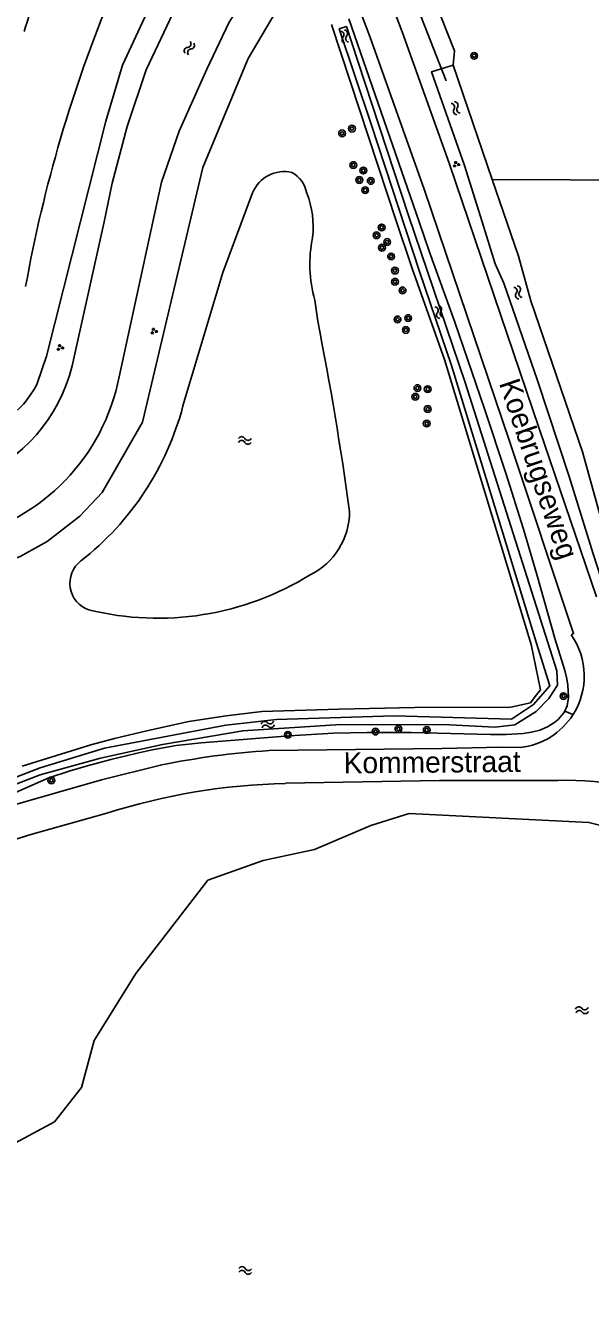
# Model space of a CAD drawing. Extents: x 135999 to 138000, y 396000 to 398501.
# Drawn here: x 136712.8 to 136779.8, y 396371.4 to 396523.3 of the extents above; entities that cross this region are included whole.
import ezdxf

# ---------------------------------------------------------------- set-up
doc = ezdxf.new("R2010")
doc.units = 0
for name, color, linetype in [('gg-afsc-erfafscheiding', 7, 'Continuous'), ('gg-anno-openbare ruimte label', 7, 'Continuous'), ('gg-knt-verharding', 7, 'Continuous'), ('gg-kntw-bovenkant insteek waterloop', 7, 'Continuous'), ('gg-kntw-waterlijn', 7, 'Continuous'), ('gg-kwrk-duiker nz buis', 7, 'Continuous'), ('gt-grn-groengrens', 7, 'Continuous'), ('gt-grn-vlakafsluiter', 7, 'Continuous'), ('gt-symb-boom', 7, 'Continuous'), ('gt-symb-groenvak', 7, 'Continuous'), ('gt-symb-watersymbool', 7, 'Continuous')]:
    doc.layers.add(name, color=color, linetype=linetype)

# ---------------------------------------------------------------- blocks, each defined once
blk = doc.blocks.new('gt0-WA')
at = {"layer": 'gt-symb-watersymbool'}
for centre, start, end in [((-0.32, 0.02), 28.0725, 151.9275), ((0.43, 0.42), 208.0725, 331.9275), ((-0.32, -0.43), 28.0725, 151.9275), ((0.43, -0.03), 208.0725, 331.9275)]:
    blk.add_arc(centre, 0.425, start, end, dxfattribs=at)
blk = doc.blocks.new('gt0-BOOM')
at = {"layer": 'gt-symb-boom'}
for radius in [0.4, 0.2]:
    blk.add_circle((0, 0), radius, dxfattribs=at)
blk = doc.blocks.new('gt0-GRVAK')
at = {"layer": 'gt-symb-groenvak'}
for p, q in [((-0.11, 0.19), (-0.23, 0.24)), ((-0.18, 0.15), (0.09, 0.15)), ((-0.09, 0.21), (-0.16, 0.32)), ((-0.05, 0.21), (-0.05, 0.39)), ((0, 0.21), (0.06, 0.32)), ((0.02, 0.19), (0.13, 0.24)), ((0.26, -0.05), (0.2, 0.06)), ((0.3, -0.05), (0.3, 0.13)), ((0.35, -0.05), (0.41, 0.06)), ((-0.24, -0.23), (-0.36, -0.18)), ((-0.32, -0.26), (-0.05, -0.26)), ((-0.23, -0.21), (-0.29, -0.1)), ((-0.18, -0.2), (-0.18, -0.02)), ((-0.14, -0.21), (-0.07, -0.1)), ((-0.12, -0.23), (0, -0.18)), ((0.24, -0.07), (0.12, -0.02)), ((0.17, -0.11), (0.44, -0.11)), ((0.37, -0.07), (0.49, -0.02))]:
    blk.add_line(p, q, dxfattribs=at)

msp = doc.modelspace()

# ---------------------------------------------------------------- linework, layer by layer
at = {"layer": 'gg-afsc-erfafscheiding'}
msp.add_line((136761.26, 396526.4), (136763.67, 396520.29), dxfattribs=at)
at = {"layer": 'gg-knt-verharding'}
for points in [[(136780.5, 396455.5), (136773.71, 396475.47), (136763.03, 396506.95), (136757.44, 396522.55), (136752.2, 396536.41)], [(136777.51, 396451.02), (136777.78, 396451.16), (136770.17, 396473.98), (136760.07, 396503.86), (136753.61, 396521.99), (136752.42, 396525.11)], [(136741.68, 396437.29), (136762.15, 396437.53), (136769.23, 396437.67), (136771.49, 396437.64)], [(136689.44, 396423.68), (136690.53, 396423.87), (136690.45, 396424.2), (136700.92, 396427.61), (136711.07, 396430.73), (136721.79, 396433.8), (136728.78, 396435.55)], [(136743.62, 396433.4), (136761.89, 396433.73), (136775.89, 396433.74)], [(136704.5, 396424.5), (136713.43, 396427.32), (136722.42, 396429.86)]]:
    msp.add_lwpolyline(points, dxfattribs=at)
for centre, radius, start, end in [((136770.49, 396446.13), 8.55, 327.4987, 34.81), ((136770.49, 396446.13), 8.55, 276.7196, 327.5014), ((136747.46, 396345.58), 91.88, 93.6088, 101.7341), ((136777.13, 396400.76), 33, 62.1289, 92.1467), ((136745.48, 396356.85), 76.56, 91.3922, 107.5298)]:
    msp.add_arc(centre, radius, start, end, dxfattribs=at)
at = {"layer": 'gg-kntw-bovenkant insteek waterloop'}
for p, q in [((136756.8, 396500), (136749.06, 396523.39)), ((136759.46, 396500), (136751.12, 396524.08)), ((136768.12, 396505.03), (136763.48, 396518.58)), ((136764.84, 396506.69), (136766.92, 396500)), ((136771.24, 396495.94), (136768.12, 396505.03)), ((136747.44, 396488.21), (136747.09, 396490.72)), ((136715.28, 396484.08), (136714.19, 396480.82))]:
    msp.add_line(p, q, dxfattribs=at)
for points in [[(136715.28, 396484.08), (136722.31, 396511.95), (136724.31, 396518.58), (136727.47, 396525.36), (136730.91, 396531.98), (136734.55, 396537.98), (136738.25, 396541.91), (136740.36, 396543.07), (136741.15, 396543.45)], [(136744.05, 396527.63), (136739.18, 396519.36), (136733.83, 396506.44), (136726.66, 396476.25), (136721.87, 396467.9), (136719.23, 396465.08), (136715.37, 396462.09), (136712.16, 396460.29), (136705.52, 396457.81), (136693.28, 396453.91), (136690.71, 396451.1), (136690.48, 396448.6), (136691.43, 396441.75), (136692.42, 396435.6), (136690.63, 396430.09), (136689.48, 396428.58), (136689.18, 396427.5)], [(136763.48, 396518.58), (136760.95, 396517.79), (136764.84, 396506.69)], [(136739.72, 396503.42), (136736.2, 396493.99), (136731.46, 396478.16)], [(136756.8, 396500), (136758.64, 396494.45), (136762.49, 396483.65), (136772.73, 396449.86), (136773.84, 396444.49), (136773.24, 396443.68), (136772.65, 396442.94), (136770.32, 396442.43), (136758.97, 396442.39), (136749.95, 396442.21), (136740.82, 396441.93), (136736.58, 396441.42), (136732.15, 396440.71), (136727.33, 396439.66), (136723.36, 396438.7), (136720.54, 396437.97), (136712.4, 396435.42)], [(136776.73, 396441.96), (136777.03, 396442.59), (136777.16, 396443.58), (136777.09, 396445.02), (136776.97, 396445.79), (136776.73, 396446.76), (136775.61, 396450.47), (136773.42, 396458.16), (136771.84, 396463.53), (136769.75, 396470.2), (136767.23, 396477.8), (136763.7, 396488.09), (136760.67, 396496.51), (136759.46, 396500)], [(136766.92, 396500), (136768.47, 396495.02), (136769.5, 396492.73), (136773.48, 396481.17), (136777.25, 396469.79), (136780.08, 396460.61), (136782.01, 396454.76), (136785.65, 396446.32), (136787.53, 396443.18), (136790.22, 396439.56), (136792.43, 396437.2), (136802.24, 396430.07), (136812.08, 396422.62), (136815.58, 396420.37)], [(136817.39, 396422.27), (136807.33, 396429.08), (136799.99, 396435.26), (136796.51, 396438.26), (136793.41, 396441.43), (136790.73, 396444.58), (136787.94, 396449.01), (136786.32, 396452.02), (136784.22, 396456.39), (136782.6, 396460.04), (136781.18, 396464.31), (136778.82, 396472.7), (136772.69, 396490.61), (136771.24, 396495.94)], [(136715.57, 396434.04), (136718.09, 396434.86), (136720, 396435.44), (136722.9, 396436.22), (136725.86, 396436.95), (136727.82, 396437.38), (136730.65, 396437.87), (136733.63, 396438.21), (136744.06, 396439.04), (136749.32, 396439.33), (136753.32, 396439.43), (136758.52, 396439.42), (136767.91, 396439.17), (136769.78, 396439.18), (136771.8, 396439.29), (136772.78, 396439.45), (136773.76, 396439.71), (136774.68, 396440.1), (136775.54, 396440.64), (136775.94, 396440.98), (136776.62, 396441.74), (136776.73, 396441.96)], [(136715.57, 396434.04), (136708.89, 396431.12), (136689.24, 396424.23)], [(136705.47, 396362.32), (136701.44, 396366.38), (136704.03, 396380.66), (136707.69, 396385.9), (136711.08, 396390.46), (136716.25, 396393.26), (136719.44, 396397.32), (136720.92, 396402.9), (136725.86, 396410.83), (136734.43, 396421.9), (136740.97, 396424.23), (136747.07, 396425.53), (136753.74, 396428.38), (136758.3, 396429.83), (136779.6, 396428.76), (136790.02, 396426.16), (136810.14, 396410.49), (136810.86, 396405.79), (136812.14, 396405.18), (136816.62, 396408.19), (136820.76, 396405.2), (136820.01, 396402.92), (136834.57, 396393.32)]]:
    msp.add_lwpolyline(points, dxfattribs=at)
for centre, radius, start, end in [((136749.5, 396512.44), 38.22, 150.6546, 164.638), ((136878.26, 396462.55), 168.11, 157.4935, 169.7942), ((136743.45, 396501.96), 4, 76.6622, 158.6343), ((136742.73, 396502.81), 3.46, 9.9017, 61.6233), ((136735.9, 396499.41), 11, 353.3427, 21.3428), ((136762.59, 396494.99), 16.08, 168.7394, 195.3895), ((136376.71, 396414.63), 377.96, 7.7536, 11.2245), ((136703.67, 396486.16), 11.8, 313.9216, 333.1022), ((136698.2, 396486.89), 34.39, 307.984, 345.2861), ((136742.85, 396465.62), 8.36, 296.259, 0.0218), ((136721.39, 396457.13), 3.34, 127.3115, 251.137), ((136728.48, 396487.29), 34.31, 256.2209, 301.7834)]:
    msp.add_arc(centre, radius, start, end, dxfattribs=at)
at = {"layer": 'gg-kntw-waterlijn'}
for p, q in [((136722.11, 396500), (136718.31, 396482.9)), ((136727.88, 396500), (136723.9, 396481.6))]:
    msp.add_line(p, q, dxfattribs=at)
for points in [[(136722.11, 396500), (136723.08, 396504.58), (136724.85, 396511.29), (136727.11, 396518.02), (136730.25, 396524.71), (136734.98, 396532.45), (136738.78, 396537.72), (136742.27, 396541.41), (136743.19, 396542.43), (136744.42, 396543.08), (136745.07, 396543.61)], [(136747.02, 396538.45), (136743.65, 396533.99), (136740.4, 396529.34), (136736.92, 396523.61), (136734.3, 396518.12), (136731.01, 396510.75), (136728.9, 396504.7), (136727.88, 396500)], [(136749.97, 396522.88), (136753.78, 396511.57), (136759.51, 396494.11), (136763.3, 396482.95), (136767.58, 396469.02), (136773.36, 396450.15), (136774.95, 396444.96), (136773.04, 396442.73), (136770.41, 396441), (136756.52, 396441.41), (136742.54, 396440.96), (136736.55, 396440.28), (136722.17, 396437.55), (136714.55, 396435.25), (136696.54, 396428.32), (136688.09, 396425.49)], [(136688.18, 396425.13), (136695.88, 396427.59), (136706.21, 396431.2), (136714.53, 396434.41), (136721.69, 396436.37), (136729.04, 396437.99), (136738.56, 396439.64), (136750.18, 396440.36), (136763.07, 396440.33), (136768.46, 396440.05), (136770.81, 396440.32), (136773.36, 396441.9), (136774.83, 396443.46), (136775.87, 396445.05), (136775.81, 396446.73), (136770.1, 396464.66), (136764.91, 396480.92), (136758.19, 396500.74), (136752.18, 396519.06), (136750.84, 396523.15), (136749.97, 396522.88)]]:
    msp.add_lwpolyline(points, dxfattribs=at)
for centre, radius, start, end in [((136699.53, 396487.45), 19.32, 291.397, 346.3882), ((136699.87, 396486.33), 24.49, 283.0871, 348.8747)]:
    msp.add_arc(centre, radius, start, end, dxfattribs=at)
at = {"layer": 'gg-kwrk-duiker nz buis'}
msp.add_line((136758.95, 396526.22), (136762.68, 396516.71), dxfattribs=at)
at = {"layer": 'gt-grn-groengrens'}
msp.add_line((136777.7, 396441.54), (136776.73, 396441.96), dxfattribs=at)
msp.add_lwpolyline([(136872.06, 396457.22), (136842.22, 396504.7), (136768.12, 396505.03)], dxfattribs=at)
at = {"layer": 'gt-grn-vlakafsluiter'}
msp.add_line((136763.48, 396518.58), (136763.67, 396520.29), dxfattribs=at)

# ---------------------------------------------------------------- block references
at = {"layer": 'gt-symb-boom'}
for p in [(136765.99, 396519.69), (136751.5, 396511.05), (136750.33, 396510.49), (136751.66, 396506.73), (136752.37, 396504.96), (136752.85, 396506.08), (136753.73, 396504.85), (136753.07, 396503.75), (136755.02, 396499.33), (136754.42, 396498.4), (136755.67, 396497.6), (136755.06, 396496.93), (136756.14, 396495.89), (136756.6, 396494.21), (136756.6, 396492.89), (136757.5, 396491.86), (136756.91, 396488.42), (136758.17, 396488.58), (136757.89, 396487.17), (136759.01, 396479.25), (136759.26, 396480.28), (136760.48, 396480.15), (136760.48, 396477.79), (136760.36, 396476.07), (136776.59, 396443.74), (136754.3, 396439.53), (136757.01, 396439.85), (136760.37, 396439.72), (136743.9, 396439.15), (136715.86, 396433.75)]:
    msp.add_blockref('gt0-BOOM', p, dxfattribs=at)
at = {"layer": 'gt-symb-groenvak'}
for p in [(136763.84, 396506.82), (136728.01, 396487.03), (136716.88, 396485.08)]:
    msp.add_blockref('gt0-GRVAK', p, dxfattribs=at)
at = {"layer": 'gt-symb-watersymbool'}
for p, rotation in [((136750.64, 396522.02), -71.76430853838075), ((136732.19, 396520.55), 64.84462756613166), ((136763.82, 396513.41), 116.56505117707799), ((136771.17, 396491.68), -66.61335784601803), ((136761.82, 396489.36), -66.61335784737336), ((136741.46, 396440.37), 13.119144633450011), ((136778.72, 396406.48), 6.662963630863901), ((136738.79, 396375.62), -0.9166542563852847)]:
    msp.add_blockref('gt0-WA', p, dxfattribs=dict(at, rotation=rotation))
msp.add_blockref('gt0-WA', (136738.74, 396474.07), dxfattribs=at)

# ---------------------------------------------------------------- texts
at = {"layer": 'gg-anno-openbare ruimte label'}
for s, rotation, p in [('Koebrugseweg', 288.7, (136768.9, 396480.86)), ('Kommerstraat', 0.5, (136750.52, 396434.57))]:
    msp.add_text(s, height=2.5, rotation=rotation, dxfattribs=at).set_placement(p)

doc.saveas('drawing.dxf')
